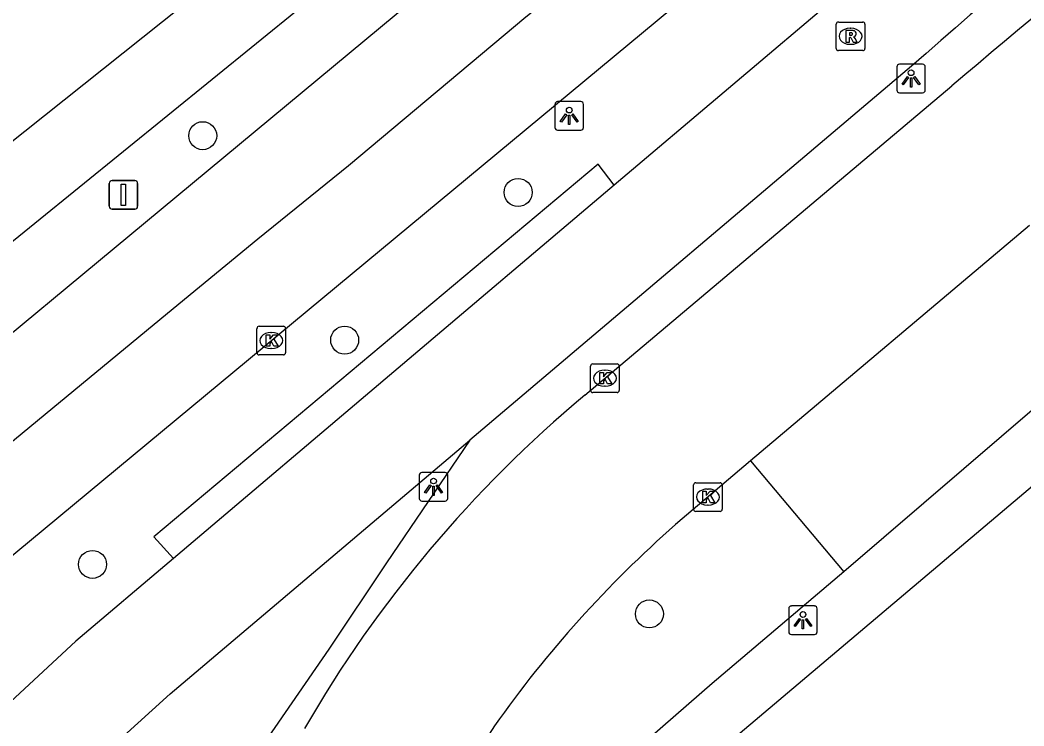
# Model space of a CAD drawing. Extents: x 157793 to 159380, y 380882 to 382313.
# Drawn here: x 159218.91 to 159254, y 382203.09 to 382227.74 of the extents above; entities that cross this region are included whole.
import ezdxf

# ---------------------------------------------------------------- set-up
doc = ezdxf.new("R2010")
doc.units = 0
for name, color, linetype in [('IMGEO_Boom', 7, 'Continuous'), ('IMGEO_Fietspad_gesloten', 7, 'Continuous'), ('IMGEO_Haag', 7, 'Continuous'), ('IMGEO_Kolk', 7, 'Continuous'), ('IMGEO_Lichtpunt', 7, 'Continuous'), ('IMGEO_Rijbaan_lokaal_open', 7, 'Continuous'), ('IMGEO_Rijbaan_regionaal_gesloten', 7, 'Continuous'), ('IMGEO_Rioolput', 7, 'Continuous'), ('IMGEO_Verkeersbordpaal', 7, 'Continuous'), ('IMGEO_Voetpad_open', 7, 'Continuous')]:
    doc.layers.add(name, color=color, linetype=linetype)

msp = doc.modelspace()

# ---------------------------------------------------------------- linework, layer by layer
at = {"layer": 'IMGEO_Boom'}
for centre in [(159225.295, 382223.705), (159236.321, 382221.722), (159230.257, 382216.562), (159221.442, 382208.728), (159240.91, 382206.999)]:
    msp.add_circle(centre, 0.489, dxfattribs=at)
at = {"layer": 'IMGEO_Fietspad_gesloten'}
for points in [[(159255.669, 382235.495), (159239.681, 382221.971)], [(159250.07, 382226.128), (159234.631, 382213.07)], [(159239.681, 382221.971), (159224.271, 382208.936)], [(159220.641, 382201.021), (159224.152, 382204.208), (159234.631, 382213.07)], [(159224.271, 382208.936), (159220.861, 382206.052), (159218.246, 382203.629)]]:
    msp.add_lwpolyline(points, dxfattribs=at)
msp.add_arc((159479.319, 381965.734), 346.93, 124.14525, 131.36047, dxfattribs=at)
at = {"layer": 'IMGEO_Haag'}
for points in [[(159239.681, 382221.971), (159239.119, 382222.705), (159223.584, 382209.69), (159224.271, 382208.936)], [(159234.631, 382213.07), (159231.718, 382208.783), (159229.698, 382205.77), (159227.353, 382202.35), (159225.79, 382200.071), (159223.95, 382197.376)]]:
    msp.add_lwpolyline(points, dxfattribs=at)
at = {"layer": 'IMGEO_Kolk'}
for p, q in [((159227.192, 382216.122), (159227.192, 382216.974)), ((159227.267, 382217.048), (159228.119, 382217.048)), ((159228.193, 382216.974), (159228.193, 382216.122)), ((159227.68, 382216.828), (159227.705, 382216.828)), ((159227.703, 382216.268), (159227.678, 382216.268)), ((159228.119, 382216.048), (159227.267, 382216.048)), ((159238.855, 382214.806), (159238.855, 382215.658)), ((159238.93, 382215.732), (159239.782, 382215.732)), ((159239.856, 382215.658), (159239.856, 382214.806)), ((159239.343, 382215.512), (159239.368, 382215.512)), ((159239.366, 382214.952), (159239.341, 382214.952)), ((159239.782, 382214.732), (159238.93, 382214.732)), ((159242.455, 382210.656), (159242.455, 382211.508)), ((159242.53, 382211.582), (159243.382, 382211.582)), ((159242.943, 382211.362), (159242.968, 382211.362)), ((159243.456, 382211.508), (159243.456, 382210.656)), ((159242.966, 382210.802), (159242.941, 382210.802)), ((159243.382, 382210.582), (159242.53, 382210.582))]:
    msp.add_line(p, q, dxfattribs=at)
for points in [[(159227.192, 382216.122), (159227.192, 382216.974)], [(159227.267, 382217.048), (159228.119, 382217.048)], [(159228.193, 382216.974), (159228.193, 382216.122)], [(159227.513, 382216.748), (159227.636, 382216.748), (159227.636, 382216.597), (159227.766, 382216.748), (159227.93, 382216.748), (159227.784, 382216.597), (159227.937, 382216.348), (159227.785, 382216.348), (159227.7, 382216.512), (159227.636, 382216.445), (159227.636, 382216.348), (159227.513, 382216.348), (159227.513, 382216.748)], [(159228.119, 382216.048), (159227.267, 382216.048)], [(159238.855, 382214.806), (159238.855, 382215.658)], [(159238.93, 382215.732), (159239.782, 382215.732)], [(159239.856, 382215.658), (159239.856, 382214.806)], [(159239.176, 382215.432), (159239.299, 382215.432), (159239.299, 382215.281), (159239.429, 382215.432), (159239.593, 382215.432), (159239.447, 382215.281), (159239.6, 382215.032), (159239.448, 382215.032), (159239.363, 382215.196), (159239.299, 382215.129), (159239.299, 382215.032), (159239.176, 382215.032), (159239.176, 382215.432)], [(159239.782, 382214.732), (159238.93, 382214.732)], [(159242.455, 382210.656), (159242.455, 382211.508)], [(159242.53, 382211.582), (159243.382, 382211.582)], [(159243.456, 382211.508), (159243.456, 382210.656)], [(159242.776, 382211.282), (159242.899, 382211.282), (159242.899, 382211.131), (159243.029, 382211.282), (159243.193, 382211.282), (159243.047, 382211.131), (159243.2, 382210.882), (159243.048, 382210.882), (159242.963, 382211.046), (159242.899, 382210.979), (159242.899, 382210.882), (159242.776, 382210.882), (159242.776, 382211.282)], [(159243.382, 382210.582), (159242.53, 382210.582)]]:
    msp.add_lwpolyline(points, dxfattribs=at)
for centre, start, end in [((159227.269, 382216.972), 91.552, 178.448), ((159227.269, 382216.972), 91.552, 178.448), ((159228.117, 382216.972), 1.552, 88.448), ((159228.117, 382216.972), 1.552, 88.448), ((159227.269, 382216.124), 181.552, 268.448), ((159227.269, 382216.124), 181.552, 268.448), ((159228.117, 382216.124), 271.552, 358.448), ((159228.117, 382216.124), 271.552, 358.448), ((159238.932, 382215.656), 91.552, 178.448), ((159238.932, 382215.656), 91.552, 178.448), ((159239.78, 382215.656), 1.552, 88.448), ((159239.78, 382215.656), 1.552, 88.448), ((159238.932, 382214.808), 181.552, 268.448), ((159238.932, 382214.808), 181.552, 268.448), ((159239.78, 382214.808), 271.552, 358.448), ((159239.78, 382214.808), 271.552, 358.448), ((159242.532, 382211.506), 91.552, 178.448), ((159242.532, 382211.506), 91.552, 178.448), ((159243.38, 382211.506), 1.552, 88.448), ((159243.38, 382211.506), 1.552, 88.448), ((159242.532, 382210.658), 181.552, 268.448), ((159242.532, 382210.658), 181.552, 268.448), ((159243.38, 382210.658), 271.552, 358.448), ((159243.38, 382210.658), 271.552, 358.448)]:
    msp.add_arc(centre, 0.0765, start, end, dxfattribs=at)
for centre, major_axis, ratio, start_param, end_param in [((159227.679, 382216.548), (-0.387, 0.002), 0.722429, 4.712389, 7.853982), ((159227.704, 382216.548), (-0.39, 0.002), 0.717154, 1.570796, 4.712389), ((159239.342, 382215.232), (-0.387, 0.002), 0.722429, 4.712389, 7.853982), ((159239.367, 382215.232), (-0.39, 0.002), 0.717154, 1.570796, 4.712389), ((159242.942, 382211.082), (-0.387, 0.002), 0.722429, 4.712389, 7.853982), ((159242.967, 382211.082), (-0.39, 0.002), 0.717154, 1.570796, 4.712389)]:
    msp.add_ellipse(centre, major_axis=major_axis, ratio=ratio, start_param=start_param, end_param=end_param, dxfattribs=at)
at = {"layer": 'IMGEO_Lichtpunt'}
for p, q in [((159249.558, 382226.106), (159249.558, 382225.299)), ((159249.558, 382226.106), (159249.558, 382225.299)), ((159250.46, 382226.201), (159249.652, 382226.201)), ((159250.46, 382226.201), (159249.652, 382226.201)), ((159250.554, 382225.299), (159250.554, 382226.106)), ((159250.554, 382225.299), (159250.554, 382226.106)), ((159249.652, 382225.205), (159250.46, 382225.205)), ((159249.652, 382225.205), (159250.46, 382225.205)), ((159237.608, 382224.8), (159237.608, 382223.993)), ((159237.608, 382224.8), (159237.608, 382223.993)), ((159238.51, 382224.895), (159237.702, 382224.895)), ((159238.51, 382224.895), (159237.702, 382224.895)), ((159238.604, 382223.993), (159238.604, 382224.8)), ((159238.604, 382223.993), (159238.604, 382224.8)), ((159237.702, 382223.899), (159238.51, 382223.899)), ((159237.702, 382223.899), (159238.51, 382223.899)), ((159232.865, 382211.843), (159232.865, 382211.036)), ((159232.865, 382211.843), (159232.865, 382211.036)), ((159233.767, 382211.938), (159232.959, 382211.938)), ((159233.767, 382211.938), (159232.959, 382211.938)), ((159233.861, 382211.036), (159233.861, 382211.843)), ((159233.861, 382211.036), (159233.861, 382211.843)), ((159232.959, 382210.942), (159233.767, 382210.942)), ((159232.959, 382210.942), (159233.767, 382210.942)), ((159245.778, 382207.18), (159245.778, 382206.373)), ((159245.778, 382207.18), (159245.778, 382206.373)), ((159246.68, 382207.275), (159245.872, 382207.275)), ((159246.68, 382207.275), (159245.872, 382207.275)), ((159246.774, 382206.373), (159246.774, 382207.18)), ((159246.774, 382206.373), (159246.774, 382207.18)), ((159245.872, 382206.279), (159246.68, 382206.279)), ((159245.872, 382206.279), (159246.68, 382206.279))]:
    msp.add_line(p, q, dxfattribs=at)
for points in [[(159249.932, 382225.77), (159249.971, 382225.742), (159249.783, 382225.48), (159249.745, 382225.507), (159249.932, 382225.77)], [(159250.144, 382225.742), (159250.182, 382225.769), (159250.369, 382225.507), (159250.33, 382225.479), (159250.144, 382225.742)], [(159250.034, 382225.722), (159250.081, 382225.722), (159250.081, 382225.4), (159250.034, 382225.4), (159250.034, 382225.722)], [(159237.982, 382224.464), (159238.021, 382224.436), (159237.833, 382224.174), (159237.795, 382224.201), (159237.982, 382224.464)], [(159238.084, 382224.416), (159238.131, 382224.416), (159238.131, 382224.094), (159238.084, 382224.094), (159238.084, 382224.416)], [(159238.194, 382224.436), (159238.232, 382224.463), (159238.419, 382224.201), (159238.38, 382224.173), (159238.194, 382224.436)], [(159233.239, 382211.507), (159233.278, 382211.479), (159233.09, 382211.217), (159233.052, 382211.244), (159233.239, 382211.507)], [(159233.341, 382211.459), (159233.388, 382211.459), (159233.388, 382211.137), (159233.341, 382211.137), (159233.341, 382211.459)], [(159233.451, 382211.479), (159233.489, 382211.506), (159233.676, 382211.244), (159233.637, 382211.216), (159233.451, 382211.479)], [(159246.152, 382206.844), (159246.191, 382206.816), (159246.003, 382206.554), (159245.965, 382206.581), (159246.152, 382206.844)], [(159246.254, 382206.796), (159246.301, 382206.796), (159246.301, 382206.474), (159246.254, 382206.474), (159246.254, 382206.796)], [(159246.364, 382206.816), (159246.402, 382206.843), (159246.589, 382206.581), (159246.55, 382206.553), (159246.364, 382206.816)]]:
    msp.add_lwpolyline(points, dxfattribs=at)
for centre in [(159250.057, 382225.904), (159238.107, 382224.598), (159233.364, 382211.641), (159246.277, 382206.978)]:
    msp.add_circle(centre, 0.0994, dxfattribs=at)
for centre, start, end in [((159249.652, 382226.106), 90, 180), ((159249.652, 382226.106), 90, 180), ((159250.46, 382226.106), 0, 90), ((159250.46, 382226.106), 0, 90), ((159249.652, 382225.299), 180, 270), ((159249.652, 382225.299), 180, 270), ((159250.46, 382225.299), 270, 0), ((159250.46, 382225.299), 270, 360), ((159237.702, 382224.8), 90, 180), ((159237.702, 382224.8), 90, 180), ((159238.51, 382224.8), 0, 90), ((159238.51, 382224.8), 0, 90), ((159237.702, 382223.993), 180, 270), ((159237.702, 382223.993), 180, 270), ((159238.51, 382223.993), 270, 0), ((159238.51, 382223.993), 270, 360), ((159232.959, 382211.843), 90, 180), ((159232.959, 382211.843), 90, 180), ((159233.767, 382211.843), 0, 90), ((159233.767, 382211.843), 0, 90), ((159232.959, 382211.036), 180, 270), ((159232.959, 382211.036), 180, 270), ((159233.767, 382211.036), 270, 0), ((159233.767, 382211.036), 270, 360), ((159245.872, 382207.18), 90, 180), ((159245.872, 382207.18), 90, 180), ((159246.68, 382207.18), 0, 90), ((159246.68, 382207.18), 0, 90), ((159245.872, 382206.373), 180, 270), ((159245.872, 382206.373), 180, 270), ((159246.68, 382206.373), 270, 0), ((159246.68, 382206.373), 270, 360)]:
    msp.add_arc(centre, 0.0946, start, end, dxfattribs=at)
at = {"layer": 'IMGEO_Rijbaan_lokaal_open'}
for points in [[(159238.65, 382214.637), (159251.477, 382225.446)], [(159254.201, 382220.57), (159244.441, 382212.347)], [(159244.441, 382212.347), (159241.824, 382210.118)], [(159235.493, 382203.086), (159231.077, 382196.199), (159228.462, 382192.558)]]:
    msp.add_lwpolyline(points, dxfattribs=at)
for centre, radius, start, end in [((159529.725, 381895.72), 431.441, 127.6083, 130.16024), ((159266.512, 382181.249), 43.486, 129.844, 150.0012), ((159268.482, 382179.752), 40.407, 131.2791, 144.7267)]:
    msp.add_arc(centre, radius, start, end, dxfattribs=at)
at = {"layer": 'IMGEO_Rijbaan_regionaal_gesloten'}
for points in [[(159208.181, 382215.197), (159267.484, 382262.412), (159270.9, 382264.905), (159275.889, 382268.212)], [(159272.168, 382265.01), (159258.898, 382252.81), (159253.52, 382248.32), (159210.119, 382213.093)], [(159213.699, 382208.963), (159214.879, 382209.914), (159217.968, 382212.485), (159221.052, 382215.022), (159224.065, 382217.5), (159227.227, 382220.101), (159230.386, 382222.665), (159233.485, 382225.261), (159236.584, 382227.858), (159239.476, 382230.176), (159248.778, 382237.812), (159251.844, 382240.223), (159254.967, 382242.68), (159258.164, 382245.196), (159261.34, 382247.622), (159264.464, 382250.009), (159267.589, 382252.396), (159273.614, 382256.831)], [(159249.65, 382242.383), (159243.493, 382237.432), (159211.852, 382211.192)], [(159244.258, 382230.278), (159215.672, 382206.584)]]:
    msp.add_lwpolyline(points, dxfattribs=at)
at = {"layer": 'IMGEO_Rioolput'}
for p, q in [((159247.44, 382226.75), (159247.44, 382227.602)), ((159247.515, 382227.676), (159248.367, 382227.676)), ((159248.441, 382227.602), (159248.441, 382226.75)), ((159247.928, 382227.456), (159247.953, 382227.456)), ((159247.951, 382226.896), (159247.926, 382226.896)), ((159248.367, 382226.676), (159247.515, 382226.676))]:
    msp.add_line(p, q, dxfattribs=at)
for points in [[(159247.44, 382226.75), (159247.44, 382227.602)], [(159247.515, 382227.676), (159248.367, 382227.676)], [(159248.441, 382227.602), (159248.441, 382226.75)], [(159248.029, 382227.374), (159247.777, 382227.376), (159247.777, 382226.976)], [(159247.777, 382226.976), (159247.901, 382226.976), (159247.901, 382227.138), (159247.912, 382227.138)], [(159247.955, 382227.295), (159247.901, 382227.295), (159247.901, 382227.214)], [(159247.901, 382227.214), (159247.953, 382227.214)], [(159247.959, 382227.109), (159248.03, 382226.976), (159248.17, 382226.976), (159248.105, 382227.102)], [(159248.367, 382226.676), (159247.515, 382226.676)]]:
    msp.add_lwpolyline(points, dxfattribs=at)
for centre, radius, start, end in [((159247.517, 382227.6), 0.0765, 91.552, 178.448), ((159247.517, 382227.6), 0.0765, 91.552, 178.448), ((159248.365, 382227.6), 0.0765, 1.552, 88.448), ((159248.365, 382227.6), 0.0765, 1.552, 88.448), ((159247.911, 382227.085), 0.0533, 26.0293, 88.6989), ((159247.937, 382227.403), 0.19, 274.7715, 282.9687), ((159247.961, 382227.199), 0.0964, 77.0061, 93.1865), ((159247.975, 382227.256), 0.0378, 276.6634, 79.6772), ((159248.028, 382227.264), 0.109, 350.3612, 89.416), ((159248.026, 382227.264), 0.112, 277.5842, 350.9817), ((159248.01, 382227.049), 0.108, 29.5134, 73.7905), ((159247.517, 382226.752), 0.0765, 181.552, 268.448), ((159247.517, 382226.752), 0.0765, 181.552, 268.448), ((159248.365, 382226.752), 0.0765, 271.552, 358.448), ((159248.365, 382226.752), 0.0765, 271.552, 358.448)]:
    msp.add_arc(centre, radius, start, end, dxfattribs=at)
for centre, major_axis, ratio, start_param, end_param in [((159247.927, 382227.176), (-0.387, 0.002), 0.722429, 4.712389, 7.853982), ((159247.952, 382227.176), (-0.39, 0.002), 0.717154, 1.570796, 4.712389)]:
    msp.add_ellipse(centre, major_axis=major_axis, ratio=ratio, start_param=start_param, end_param=end_param, dxfattribs=at)
at = {"layer": 'IMGEO_Verkeersbordpaal'}
for p, q in [((159222.03, 382221.237), (159222.03, 382222.037)), ((159222.03, 382222.037), (159222.03, 382221.237)), ((159222.13, 382222.137), (159222.92, 382222.137)), ((159222.92, 382222.137), (159222.13, 382222.137)), ((159223.02, 382222.037), (159223.02, 382221.237)), ((159223.02, 382221.237), (159223.02, 382222.037)), ((159222.92, 382221.137), (159222.13, 382221.137)), ((159222.13, 382221.137), (159222.92, 382221.137))]:
    msp.add_line(p, q, dxfattribs=at)
msp.add_lwpolyline([(159222.45, 382222.012), (159222.6, 382222.012), (159222.6, 382221.262), (159222.45, 382221.262), (159222.45, 382222.012)], dxfattribs=at)
for centre, start, end in [((159222.13, 382222.037), 90, 180), ((159222.13, 382222.037), 90, 180), ((159222.92, 382222.037), 0, 90), ((159222.92, 382222.037), 360, 90), ((159222.13, 382221.237), 180, 270), ((159222.13, 382221.237), 180, 270), ((159222.92, 382221.237), 270, 0), ((159222.92, 382221.237), 270, 0)]:
    msp.add_arc(centre, 0.1, start, end, dxfattribs=at)
at = {"layer": 'IMGEO_Voetpad_open'}
for points in [[(159273.46, 382227.052), (159262.537, 382218.172), (159258.885, 382215.328), (159243.409, 382202.263), (159224.02, 382185.305)], [(159257.41, 382216.79), (159247.704, 382208.47)], [(159244.441, 382212.347), (159247.704, 382208.47)], [(159247.704, 382208.47), (159243.103, 382204.573), (159228.838, 382192.139), (159228.462, 382192.558)]]:
    msp.add_lwpolyline(points, dxfattribs=at)

doc.saveas('drawing.dxf')
